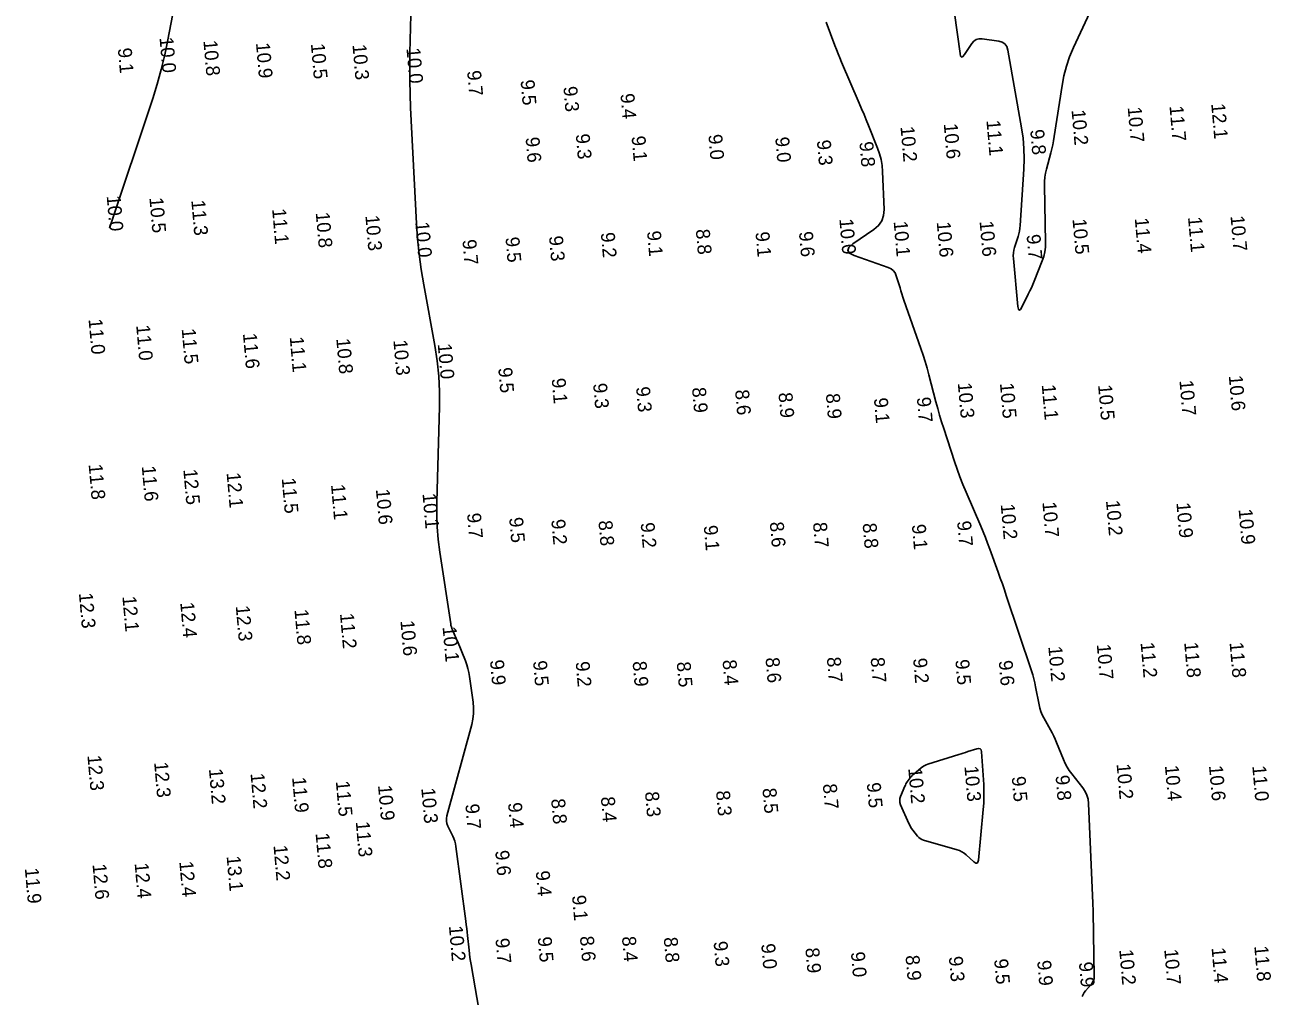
# Model space of a CAD drawing. Extents: x 988130 to 1132882, y 654656 to 841453.
# Drawn here: x 1100540.8 to 1100991.4, y 688702.5 to 689054 of the extents above; entities that cross this region are included whole.
import ezdxf

# ---------------------------------------------------------------- set-up
doc = ezdxf.new("R2010")
doc.units = 0
doc.layers.add('V-TOPO-MINR', color=7, linetype='Continuous')
doc.layers.add('V-TOPO-SOUN', color=7, linetype='Continuous')

msp = doc.modelspace()

# ---------------------------------------------------------------- linework, layer by layer
at = {"layer": 'V-TOPO-MINR'}
for points in [[(1100571.38, 688980.44), (1100587.02, 689027.35), (1100588.66, 689032.57), (1100590.12, 689037.83), (1100591.41, 689043.15), (1100592.52, 689048.51), (1100596.6, 689070.04)], [(1100680.56, 689066.83), (1100680.02, 689043.87), (1100679.95, 689038.88), (1100679.97, 689033.89), (1100680.08, 689028.9), (1100680.29, 689023.92), (1100682.4, 688982.14), (1100682.78, 688976.56), (1100683.34, 688971), (1100684.08, 688965.46), (1100685, 688959.95), (1100689.05, 688937.92), (1100689.92, 688932.4), (1100690.49, 688926.86), (1100690.77, 688921.3), (1100690.75, 688915.72), (1100689.76, 688881.41), (1100689.73, 688876.84), (1100689.9, 688872.29), (1100690.27, 688867.75), (1100690.85, 688863.22), (1100694.77, 688837.2), (1100694.87, 688836.65), (1100695.01, 688836.11), (1100695.19, 688835.58), (1100695.4, 688835.06), (1100696.32, 688833), (1100696.54, 688832.49), (1100696.77, 688831.97), (1100696.99, 688831.45), (1100697.2, 688830.93), (1100700.09, 688823.81), (1100700.59, 688822.43), (1100701.01, 688821.04), (1100701.35, 688819.62), (1100701.59, 688818.18), (1100702.88, 688808.84), (1100703.06, 688806.81), (1100703.03, 688804.79), (1100702.8, 688802.78), (1100702.36, 688800.79), (1100693.4, 688767.77), (1100693.22, 688766.81), (1100693.22, 688765.86), (1100693.4, 688764.94), (1100693.75, 688764.03), (1100695.52, 688760.42), (1100695.93, 688759.51), (1100696.25, 688758.57), (1100696.5, 688757.61), (1100696.67, 688756.63), (1100700.22, 688729.66), (1100700.39, 688728.35), (1100700.55, 688727.04), (1100700.7, 688725.73), (1100700.84, 688724.42), (1100701.4, 688719.16), (1100701.55, 688717.85), (1100701.72, 688716.54), (1100701.92, 688715.23), (1100702.13, 688713.93), (1100705.64, 688693.59)], [(1100877.01, 689058.2), (1100878.95, 689043.57), (1100879.17, 689042.66), (1100879.52, 689042.29), (1100879.99, 689042.47), (1100880.58, 689043.2), (1100883.22, 689047.21), (1100883.94, 689048.06), (1100884.8, 689048.63), (1100885.79, 689048.9), (1100886.91, 689048.88), (1100892.95, 689048.05), (1100894.2, 689047.7), (1100895.17, 689047.06), (1100895.85, 689046.12), (1100896.24, 689044.87), (1100901.21, 689016.66), (1100901.75, 689012.96), (1100902.07, 689009.25), (1100902.16, 689005.53), (1100902.02, 689001.79), (1100900.68, 688981.4), (1100900.58, 688980.38), (1100900.42, 688979.37), (1100900.2, 688978.37), (1100899.92, 688977.38), (1100898.67, 688973.45), (1100898.41, 688972.46), (1100898.25, 688971.46), (1100898.2, 688970.45), (1100898.24, 688969.43), (1100899.87, 688952.11), (1100900.05, 688951.11), (1100900.35, 688950.73), (1100900.77, 688950.98), (1100901.3, 688951.84), (1100903.65, 688956.51), (1100904.23, 688957.69), (1100904.78, 688958.87), (1100905.3, 688960.07), (1100905.8, 688961.28), (1100908.68, 688968.54), (1100909.24, 688970.17), (1100909.62, 688971.83), (1100909.84, 688973.53), (1100909.89, 688975.25), (1100909.45, 688995.81), (1100909.47, 688997.32), (1100909.6, 688998.82), (1100909.83, 689000.3), (1100910.18, 689001.77), (1100911.78, 689007.62), (1100912.16, 689009.08), (1100912.5, 689010.56), (1100912.79, 689012.04), (1100913.04, 689013.54), (1100915.84, 689032.02), (1100916.51, 689035.56), (1100917.42, 689039.03), (1100918.58, 689042.42), (1100919.98, 689045.74), (1100926.78, 689060.31)], [(1100923.16, 688702.44), (1100923.48, 688703.16), (1100923.89, 688703.83), (1100924.37, 688704.46), (1100926.46, 688706.9), (1100926.91, 688707.53), (1100927.23, 688708.22), (1100927.42, 688708.95), (1100927.48, 688709.73), (1100927.26, 688724.92), (1100927.21, 688727.72), (1100927.14, 688730.52), (1100927.05, 688733.32), (1100926.94, 688736.12), (1100925.43, 688772.24), (1100925.25, 688773.78), (1100924.84, 688775.23), (1100924.2, 688776.6), (1100923.34, 688777.88), (1100919.34, 688782.91), (1100918.44, 688784.14), (1100917.64, 688785.42), (1100916.93, 688786.75), (1100916.32, 688788.14), (1100913.88, 688794.31), (1100913.4, 688795.48), (1100912.88, 688796.62), (1100912.31, 688797.75), (1100911.71, 688798.85), (1100909.21, 688803.24), (1100908.64, 688804.35), (1100908.16, 688805.5), (1100907.79, 688806.68), (1100907.51, 688807.91), (1100906.3, 688814.39), (1100906, 688815.88), (1100905.65, 688817.35), (1100905.24, 688818.81), (1100904.79, 688820.26), (1100895.69, 688847.46), (1100894.98, 688849.57), (1100894.25, 688851.68), (1100893.51, 688853.79), (1100892.75, 688855.89), (1100889.71, 688864.29), (1100888.93, 688866.39), (1100888.12, 688868.47), (1100887.29, 688870.54), (1100886.42, 688872.6), (1100881.12, 688884.93), (1100879.99, 688887.65), (1100878.92, 688890.39), (1100877.92, 688893.15), (1100876.97, 688895.94), (1100873.06, 688907.98), (1100872.3, 688910.37), (1100871.58, 688912.77), (1100870.89, 688915.18), (1100870.24, 688917.6), (1100867.7, 688927.3), (1100867.04, 688929.72), (1100866.34, 688932.12), (1100865.58, 688934.51), (1100864.78, 688936.89), (1100858.69, 688954.41), (1100858.32, 688955.5), (1100857.95, 688956.59), (1100857.59, 688957.69), (1100857.25, 688958.79), (1100855.87, 688963.19), (1100855.44, 688964.2), (1100854.81, 688965.04), (1100854.01, 688965.69), (1100853.01, 688966.17), (1100840.69, 688970.54), (1100839.02, 688971.38), (1100838.37, 688972.35), (1100838.75, 688973.46), (1100840.16, 688974.7), (1100847.83, 688979.92), (1100849.5, 688981.35), (1100850.66, 688983.03), (1100851.33, 688984.97), (1100851.49, 688987.16), (1100850.94, 689000.96), (1100850.77, 689003.13), (1100850.41, 689005.26), (1100849.86, 689007.35), (1100849.14, 689009.4), (1100845.88, 689017.53), (1100845.06, 689019.56), (1100844.23, 689021.58), (1100843.38, 689023.6), (1100842.52, 689025.62), (1100836.09, 689040.53), (1100835.46, 689042.02), (1100834.85, 689043.5), (1100834.26, 689045), (1100833.69, 689046.5), (1100830.51, 689054.99)]]:
    msp.add_lwpolyline(points, dxfattribs=at)
msp.add_lwpolyline([(1100859.4, 688779.33), (1100859.63, 688779.71), (1100859.89, 688780.09), (1100860.96, 688781.57), (1100861.23, 688781.93), (1100861.53, 688782.27), (1100861.85, 688782.59), (1100862.19, 688782.89), (1100864.84, 688785.09), (1100865.42, 688785.52), (1100866.03, 688785.89), (1100866.67, 688786.2), (1100867.35, 688786.45), (1100878.49, 688789.93), (1100879.31, 688790.19), (1100880.13, 688790.45), (1100880.95, 688790.72), (1100881.77, 688790.99), (1100885.03, 688792.06), (1100885.75, 688792.19), (1100886.28, 688792.04), (1100886.62, 688791.6), (1100886.77, 688790.88), (1100887.5, 688779.09), (1100887.6, 688776.84), (1100887.6, 688774.59), (1100887.52, 688772.34), (1100887.35, 688770.1), (1100885.59, 688751.73), (1100885.42, 688750.98), (1100885.09, 688750.62), (1100884.61, 688750.66), (1100883.98, 688751.11), (1100881.14, 688753.67), (1100880.4, 688754.26), (1100879.61, 688754.76), (1100878.77, 688755.17), (1100877.87, 688755.48), (1100865.72, 688758.95), (1100865.08, 688759.18), (1100864.51, 688759.51), (1100864, 688759.92), (1100863.54, 688760.42), (1100861.85, 688762.6), (1100861.45, 688763.16), (1100861.08, 688763.74), (1100860.75, 688764.34), (1100860.46, 688764.96), (1100857.48, 688771.79), (1100857.23, 688772.54), (1100857.14, 688773.29), (1100857.22, 688774.05), (1100857.45, 688774.81), (1100859, 688778.51), (1100859.19, 688778.92)], close=True, dxfattribs=at)

# ---------------------------------------------------------------- texts
at = {"layer": 'V-TOPO-SOUN'}
for s, p in [('9.1', (1100574.39, 689045.46)), ('10.0 ', (1100589.46, 689049.36)), ('10.8 ', (1100605.33, 689048.26)), ('10.9 ', (1100624.34, 689047.4)), ('10.5 ', (1100644.2, 689047.12)), ('10.3 ', (1100659.24, 689046.81)), ('10.0 ', (1100678.76, 689045.51)), ('9.7', (1100700.71, 689037.3)), ('9.5', (1100720.03, 689033.93)), ('9.3', (1100735.5, 689031.57)), ('9.4', (1100756.15, 689028.99)), ('10.2 ', (1100919.27, 689023.15)), ('10.7 ', (1100939.56, 689024.17)), ('11.7 ', (1100954.68, 689024.58)), ('12.1 ', (1100969.77, 689025.42)), ('10.6 ', (1100873.05, 689018.19)), ('11.1 ', (1100888.48, 689019.39)), ('9.6', (1100721.83, 689013.22)), ('9.3', (1100739.99, 689014.4)), ('9.1', (1100760.16, 689013.63)), ('9.0', (1100787.92, 689014.21)), ('9.0', (1100812.12, 689013.26)), ('10.2 ', (1100857.41, 689017.14)), ('9.8', (1100904.32, 689015.98)), ('9.3', (1100827.18, 689012.17)), ('9.8', (1100842.55, 689011.58)), ('10.0 ', (1100570.36, 688992.06)), ('10.5 ', (1100585.8, 688991.42)), ('11.3 ', (1100600.96, 688990.47)), ('11.1 ', (1100630.19, 688987.35)), ('10.8 ', (1100645.95, 688986.05)), ('10.3 ', (1100663.9, 688984.95)), ('10.0 ', (1100681.95, 688982.58)), ('10.0 ', (1100835.3, 688983.71)), ('10.1 ', (1100854.93, 688982.83)), ('10.6 ', (1100870.51, 688982.63)), ('10.6 ', (1100886.01, 688982.88)), ('10.5 ', (1100919.61, 688983.7)), ('11.4 ', (1100942.12, 688984.01)), ('11.1 ', (1100961.37, 688984.39)), ('10.7 ', (1100976.75, 688984.81)), ('9.3', (1100730.32, 688977.49)), ('9.2', (1100749.05, 688978.73)), ('9.1', (1100765.76, 688979.27)), ('8.8', (1100783.4, 688979.91)), ('9.1', (1100804.98, 688978.97)), ('9.6', (1100820.69, 688979.06)), ('9.7', (1100903, 688978.02)), ('9.7', (1100699, 688976.16)), ('9.5', (1100714.57, 688977.06)), ('11.0 ', (1100563.8, 688947.48)), ('11.0 ', (1100581.03, 688945.26)), ('11.5 ', (1100597.48, 688943.98)), ('11.6 ', (1100619.63, 688942.29)), ('11.1 ', (1100636.55, 688941.03)), ('10.8 ', (1100653.39, 688940.41)), ('10.3 ', (1100674.03, 688939.87)), ('10.0 ', (1100690.06, 688938.53)), ('9.5', (1100711.95, 688929.84)), ('9.1', (1100731.27, 688925.97)), ('9.3', (1100746.26, 688924.16)), ('10.3 ', (1100878.12, 688924.39)), ('10.5 ', (1100893.36, 688924.3)), ('11.1 ', (1100908.48, 688923.76)), ('10.5 ', (1100928.85, 688923.67)), ('10.7 ', (1100958.28, 688925.29)), ('10.6 ', (1100976.12, 688927.04)), ('9.3', (1100761.78, 688922.9)), ('8.9', (1100782.01, 688922.65)), ('8.6', (1100797.61, 688921.81)), ('8.9', (1100813.29, 688920.78)), ('8.9', (1100830.42, 688920.45)), ('9.1', (1100847.8, 688918.87)), ('9.7', (1100863.32, 688919.15)), ('11.8 ', (1100563.83, 688894.92)), ('11.6 ', (1100583.04, 688894.29)), ('12.5 ', (1100598.08, 688893.08)), ('12.1 ', (1100613.72, 688891.87)), ('11.5 ', (1100633.66, 688889.93)), ('11.1 ', (1100651.48, 688887.62)), ('10.6 ', (1100667.71, 688885.89)), ('10.1 ', (1100684.56, 688884.39)), ('10.2 ', (1100893.65, 688880.5)), ('10.7 ', (1100908.72, 688881.28)), ('10.2 ', (1100931.71, 688881.82)), ('10.9 ', (1100957.18, 688881.04)), ('10.9 ', (1100979.67, 688878.68)), ('9.7', (1100700.67, 688877.18)), ('9.5', (1100715.9, 688875.63)), ('9.2', (1100731.13, 688874.92)), ('8.8', (1100748.19, 688874.48)), ('9.2', (1100763.44, 688873.73)), ('8.6', (1100810.15, 688873.99)), ('8.7', (1100825.76, 688873.85)), ('9.7', (1100877.89, 688874.34)), ('9.1', (1100786.26, 688872.74)), ('8.8', (1100843.71, 688873.55)), ('9.1', (1100861.52, 688873.13)), ('12.3 ', (1100560.31, 688848.34)), ('12.1 ', (1100576.04, 688847.15)), ('12.4 ', (1100596.96, 688844.95)), ('12.3 ', (1100617.03, 688843.72)), ('11.8 ', (1100638.26, 688842.38)), ('11.2 ', (1100654.72, 688840.97)), ('10.6 ', (1100676.58, 688838.38)), ('10.1 ', (1100691.82, 688836.15)), ('10.2 ', (1100910.86, 688829.03)), ('10.7 ', (1100928.39, 688829.8)), ('11.2 ', (1100944.22, 688830.44)), ('11.8 ', (1100960, 688830.5)), ('11.8 ', (1100976.4, 688830.48)), ('9.9', (1100708.98, 688824.07)), ('8.4', (1100793.06, 688824.09)), ('8.6', (1100808.6, 688824.92)), ('8.7', (1100830.77, 688825.08)), ('8.7', (1100846.6, 688824.98)), ('9.2', (1100861.97, 688824.71)), ('9.5', (1100877.23, 688824.2)), ('9.5', (1100724.53, 688823.78)), ('9.2', (1100739.95, 688823.47)), ('8.9', (1100760.53, 688823.58)), ('8.5', (1100776.49, 688823.37)), ('9.6', (1100892.92, 688823.87)), ('12.3 ', (1100563.39, 688789.62)), ('12.3 ', (1100587.52, 688787.12)), ('13.2 ', (1100607.33, 688784.73)), ('10.2 ', (1100860.21, 688784.94)), ('10.3 ', (1100880.52, 688785.68)), ('10.2 ', (1100935.55, 688786.51)), ('10.4 ', (1100953.02, 688785.94)), ('10.6 ', (1100968.96, 688785.91)), ('11.0 ', (1100984.62, 688785.82)), ('12.2 ', (1100622.38, 688783.1)), ('11.9 ', (1100637.41, 688781.66)), ('11.5 ', (1100653.22, 688780.28)), ('8.7', (1100829.33, 688779.23)), ('9.5', (1100845.23, 688779.66)), ('9.5', (1100897.62, 688781.91)), ('9.8', (1100913.47, 688782.34)), ('10.9 ', (1100668.47, 688778.8)), ('10.3 ', (1100684.12, 688777.76)), ('8.4', (1100749.06, 688774.56)), ('8.3', (1100765.01, 688776.4)), ('8.3', (1100790.7, 688776.75)), ('8.5', (1100807.5, 688777.67)), ('9.7', (1100700.04, 688771.95)), ('9.4', (1100715.47, 688772.42)), ('8.8', (1100731.08, 688773.82)), ('11.8 ', (1100645.9, 688761.46)), ('11.3 ', (1100660.43, 688765.63)), ('12.2 ', (1100630.68, 688757.05)), ('13.1 ', (1100613.73, 688753.16)), ('9.6', (1100710.86, 688755.14)), ('11.9 ', (1100540.76, 688748.77)), ('12.6 ', (1100565.24, 688750.24)), ('12.4 ', (1100580.46, 688750.62)), ('12.4 ', (1100596.62, 688751.21)), ('9.4', (1100725.53, 688747.75)), ('9.1', (1100738.63, 688738.9)), ('10.2 ', (1100694.11, 688727.89)), ('9.7', (1100710.95, 688723.35)), ('9.5', (1100726.23, 688723.86)), ('8.6', (1100741.49, 688724.12)), ('8.4', (1100756.68, 688724.02)), ('8.8', (1100771.79, 688723.71)), ('9.3', (1100789.82, 688722.25)), ('9.0', (1100807.05, 688721.38)), ('11.8 ', (1100985.34, 688720.62)), ('8.9', (1100823.01, 688719.88)), ('9.0', (1100839.47, 688718.43)), ('8.9', (1100859.23, 688717.19)), ('9.3', (1100874.89, 688716.79)), ('9.5', (1100891.28, 688715.87)), ('10.2 ', (1100936.52, 688719.3)), ('10.7 ', (1100952.78, 688719.41)), ('11.4 ', (1100969.89, 688720.01)), ('9.9', (1100906.84, 688715.34)), ('9.9', (1100921.92, 688714.77))]:
    msp.add_text(s, height=5, rotation=275, dxfattribs=at).set_placement(p)

doc.saveas('drawing.dxf')
